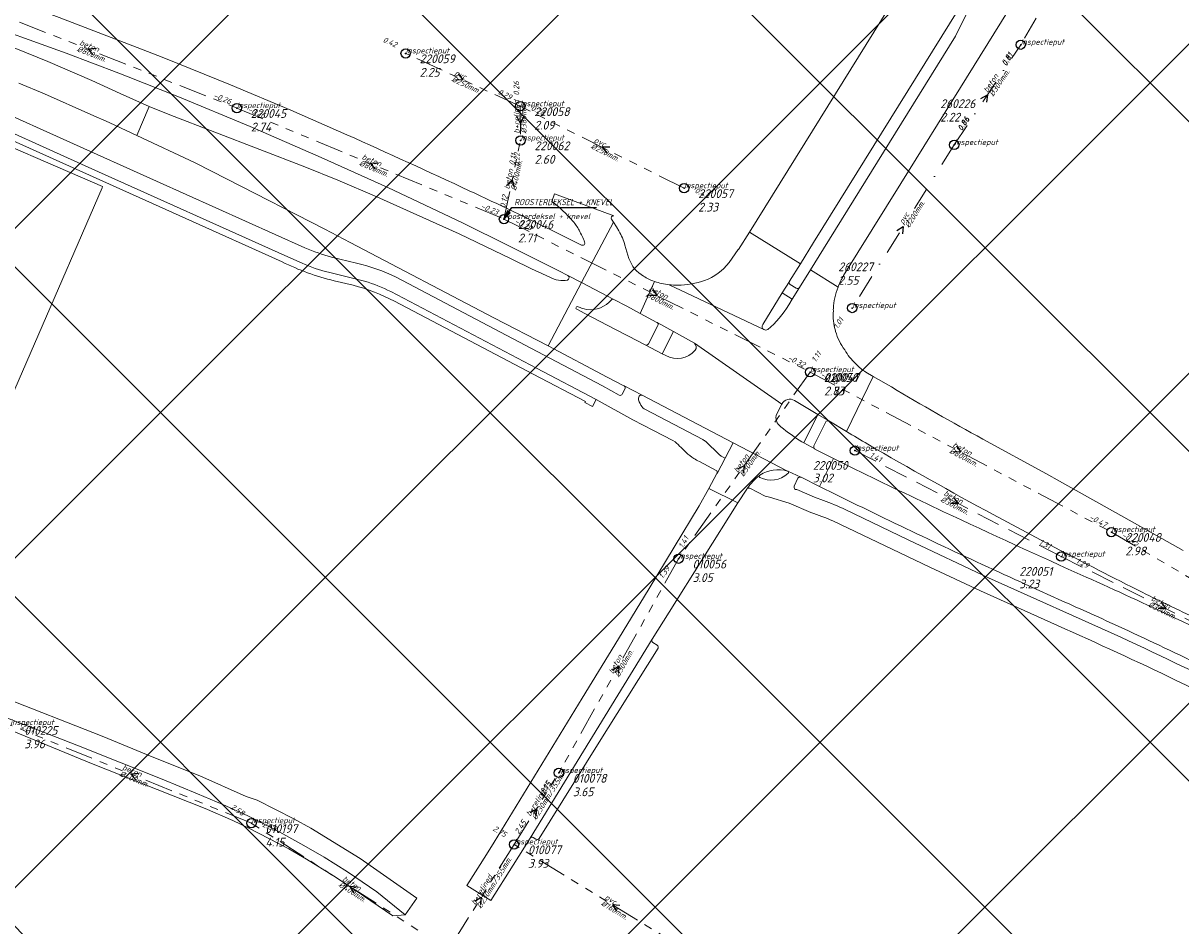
# Model space of a CAD drawing. Extents: x 148869 to 161638, y 453607 to 469810.
# Tile 405 of 656: x 153705 to 153953, y 463708 to 463901. Entities that reach past the tile are written whole.
import ezdxf

# ---------------------------------------------------------------- set-up
doc = ezdxf.new("R2010")
doc.units = 0
doc.header["$PDMODE"] = 32
doc.header["$PDSIZE"] = 2
for name, pattern in [('RI-GWA', [18.45, 6, -1.8, 1.75, -1.8, 1.75, -1.8, 1.75, -1.8]), ('RI-HWA', [7.4, 5, -2.4]), ('RI-VWA', [11, 5, -3, 0, -3])]:
    doc.linetypes.add(name, pattern=pattern)
doc.layers.get('0').update_dxf_attribs({"linetype": 'CONTINUOUS'})
doc.layers.get('DEFPOINTS').update_dxf_attribs({"linetype": 'CONTINUOUS'})
doc.layers.add('2023 hatch', color=90, linetype='CONTINUOUS')
doc.layers.add('B-OI-AANPIJLING', color=1, linetype='CONTINUOUS')
for name, color, linetype, lineweight in [('B-OI-RI-BIJZONDERDERHEDEN-T18', 134, 'CONTINUOUS', 18), ('B-OI-RI-GWA-MATERIAAL-T18', 10, 'CONTINUOUS', 18), ('B-OI-RI-GWA-PUTDEKSELHOOGTE-T25', 10, 'CONTINUOUS', 25), ('B-OI-RI-GWA_BOB-T18', 10, 'CONTINUOUS', 18), ('B-OI-RI-GWA_DIAMETER-HOOGTE-T18', 10, 'CONTINUOUS', 18), ('B-OI-RI-GWA_DIAMETER-T18', 10, 'CONTINUOUS', 18), ('B-OI-RI-GWA_PUTNUMMER-T18', 10, 'CONTINUOUS', 18), ('B-OI-RI-GWA_RIOOLPUT-S', 10, 'CONTINUOUS', 25), ('B-OI-RI-GWA_TRANSPORTLEIDING-G', 10, 'RI-GWA', 18), ('B-OI-RI-HWA-BOB-T18', 150, 'CONTINUOUS', 18), ('B-OI-RI-HWA-MATERIAAL-T18', 150, 'CONTINUOUS', 18), ('B-OI-RI-HWA-PUTDEKSELHOOGTE-T25', 150, 'CONTINUOUS', 25), ('B-OI-RI-HWA-PUTNUMMER-T25', 150, 'CONTINUOUS', 25), ('B-OI-RI-HWA_DIAMETER-T18', 150, 'CONTINUOUS', 18), ('B-OI-RI-HWA_RIOOLPUT-S', 150, 'CONTINUOUS', 25), ('B-OI-RI-HWA_TRANSPORTLEIDING-G', 150, 'RI-HWA', 18), ('B-OI-RI-STROOMRICHTING-S', 252, 'CONTINUOUS', 25), ('B-OI-RI-VWA-BOB-T18', 34, 'CONTINUOUS', 18), ('B-OI-RI-VWA-DIAMETER-T18', 34, 'CONTINUOUS', 18), ('B-OI-RI-VWA-MATERIAAL-T18', 34, 'CONTINUOUS', 18), ('B-OI-RI-VWA_PUTDEKSELHOOGTE-T25', 34, 'CONTINUOUS', 25), ('B-OI-RI-VWA_PUTNUMMER-T25', 34, 'CONTINUOUS', 25), ('B-OI-RI-VWA_RIOOLPUT-S', 34, 'CONTINUOUS', 25), ('B-OI-RI-VWA_TRANSPORTLEIDING-G', 34, 'RI-VWA', 18), ('B-RO-VH-VERHARDING_ASFALT-GV', 251, 'CONTINUOUS', 18), ('B-RO-VH-VERHARDING_TEGEL_RUBBER-GV', 251, 'CONTINUOUS', 18)]:
    doc.layers.add(name, color=color, linetype=linetype, lineweight=lineweight)
doc.styles.add('NLCS-ISO-M500-T18_CURSIEF', font='NLCS-ISO.ttf', dxfattribs={"oblique": 15, "height": 0.9})
doc.styles.add('NLCS-ISO-M750-T25_CURSIEF', font='NLCS-ISO.ttf', dxfattribs={"oblique": 15, "height": 1.875})

# ---------------------------------------------------------------- blocks, each defined once
blk = doc.blocks.new('ACMAP_ANN_TEMPLATE_gwa-diam-hoogte')
at = {"color": 0, "linetype": 'ByBlock', "style": 'NLCS-ISO-M500-T18_CURSIEF', "oblique": 15}
blk.add_attdef('gwa-diam-hoogte', (4, -1.3), '', height=1.2, dxfattribs=at)
blk = doc.blocks.new('ACMAP_ANN_TEMPLATE_vwa-diam')
at = {"color": 0, "linetype": 'ByBlock', "style": 'NLCS-ISO-M500-T18_CURSIEF', "oblique": 15}
blk.add_attdef('vwa-diam', (0.3, -1.3), '', height=1.2, dxfattribs=at)
blk = doc.blocks.new('ACMAP_ANN_TEMPLATE_vwa-materiaal')
at = {"color": 0, "linetype": 'ByBlock', "style": 'NLCS-ISO-M500-T18_CURSIEF', "oblique": 15}
blk.add_attdef('vwa-mat', (0.3, 0.2), '', height=1.2, dxfattribs=at)
blk = doc.blocks.new('ACMAP_ANN_TEMPLATE_vwa-nap-l')
at = {"color": 0, "linetype": 'ByBlock', "style": 'NLCS-ISO-M500-T18_CURSIEF', "oblique": 15}
blk.add_attdef('vwa-nap-l', (3.3, 0.2), '', height=1.2, dxfattribs=at)
blk = doc.blocks.new('ACMAP_ANN_TEMPLATE_vwa-nap-r')
at = {"color": 0, "linetype": 'ByBlock', "style": 'NLCS-ISO-M500-T18_CURSIEF', "oblique": 15}
blk.add_attdef('vwa-nap-r', (-5.6, 0.2), '', height=1.2, dxfattribs=at)
blk = doc.blocks.new('ACMAP_ANN_TEMPLATE_hwa-diam')
at = {"color": 0, "linetype": 'ByBlock', "style": 'NLCS-ISO-M500-T18_CURSIEF', "oblique": 15}
blk.add_attdef('hwa-diam', (-3.7, -1.3), '', height=1.2, dxfattribs=at)
blk = doc.blocks.new('ACMAP_ANN_TEMPLATE_hwa-materiaal')
at = {"color": 0, "linetype": 'ByBlock', "style": 'NLCS-ISO-M500-T18_CURSIEF', "oblique": 15}
blk.add_attdef('hwa-mat', (-3.7, 0.2), '', height=1.2, dxfattribs=at)
blk = doc.blocks.new('ACMAP_ANN_TEMPLATE_hwa-nap-l')
at = {"color": 0, "linetype": 'ByBlock', "style": 'NLCS-ISO-M500-T18_CURSIEF', "oblique": 15}
blk.add_attdef('hwa-nap-l', (3.3, 0.2), '', height=1.2, dxfattribs=at)
blk = doc.blocks.new('ACMAP_ANN_TEMPLATE_hwa-nap-r')
at = {"color": 0, "linetype": 'ByBlock', "style": 'NLCS-ISO-M500-T18_CURSIEF', "oblique": 15}
blk.add_attdef('hwa-nap-r', (-5.6, 0.2), '', height=1.2, dxfattribs=at)
blk = doc.blocks.new('ACMAP_ANN_TEMPLATE_gwa-diam')
at = {"color": 0, "linetype": 'ByBlock', "style": 'NLCS-ISO-M500-T18_CURSIEF', "oblique": 15}
blk.add_attdef('gwa-diam', (-2.2, -1.3), '', height=1.2, dxfattribs=at)
blk = doc.blocks.new('ACMAP_ANN_TEMPLATE_gwa-materiaal')
at = {"color": 0, "linetype": 'ByBlock', "style": 'NLCS-ISO-M500-T18_CURSIEF', "oblique": 15}
blk.add_attdef('gwa-mat', (-2.2, 0.2), '', height=1.2, dxfattribs=at)
blk = doc.blocks.new('ACMAP_ANN_TEMPLATE_gwa-nap-l')
at = {"color": 0, "linetype": 'ByBlock', "style": 'NLCS-ISO-M500-T18_CURSIEF', "oblique": 15}
blk.add_attdef('gwa-nap-l', (2.3, 0.2), '', height=1.2, dxfattribs=at)
blk = doc.blocks.new('ACMAP_ANN_TEMPLATE_gwa-nap-r')
at = {"color": 0, "linetype": 'ByBlock', "style": 'NLCS-ISO-M500-T18_CURSIEF', "oblique": 15}
blk.add_attdef('gwa-nap-r', (-5.6, 0.2), '', height=1.2, dxfattribs=at)
blk = doc.blocks.new('ACMAP_ANN_TEMPLATE_hwa-puth')
at = {"color": 0, "linetype": 'ByBlock', "style": 'NLCS-ISO-M750-T25_CURSIEF', "oblique": 15}
blk.add_attdef('hwa-puth', (-9, -6.8), '', height=1.88, dxfattribs=at)
blk = doc.blocks.new('ACMAP_ANN_TEMPLATE_hwa-putnr')
at = {"color": 0, "linetype": 'ByBlock', "style": 'NLCS-ISO-M750-T25_CURSIEF', "oblique": 15}
blk.add_attdef('hwa-putnr', (-9, -4.1), '', height=1.88, dxfattribs=at)
blk = doc.blocks.new('ACMAP_ANN_TEMPLATE_type knoop')
at = {"layer": 'DEFPOINTS', "style": 'NLCS-ISO-M500-T18_CURSIEF', "oblique": 15}
blk.add_attdef('type_knoop', (0, 0), '', height=1.2, dxfattribs=at)
blk = doc.blocks.new('ACMAP_ANN_TEMPLATE_gwa-puth')
at = {"color": 0, "linetype": 'ByBlock', "style": 'NLCS-ISO-M750-T25_CURSIEF', "oblique": 15}
blk.add_attdef('gwa-puth', (3, -5), '', height=1.88, dxfattribs=at)
blk = doc.blocks.new('ACMAP_ANN_TEMPLATE_gwa-putnr')
at = {"color": 0, "linetype": 'ByBlock', "style": 'NLCS-ISO-M750-T25_CURSIEF', "oblique": 15}
blk.add_attdef('gwa-putnr', (3, -2.1), '', height=1.88, dxfattribs=at)
blk = doc.blocks.new('ACMAP_ANN_TEMPLATE_vwa-puth')
at = {"color": 0, "linetype": 'ByBlock', "style": 'NLCS-ISO-M750-T25_CURSIEF', "oblique": 15}
blk.add_attdef('vwa-puth', (-3, 5), '', height=1.88, dxfattribs=at)
blk = doc.blocks.new('ACMAP_ANN_TEMPLATE_vwa-putnr')
at = {"color": 0, "linetype": 'ByBlock', "style": 'NLCS-ISO-M750-T25_CURSIEF', "oblique": 15}
blk.add_attdef('vaw-putnr', (-3, 7.9), '', height=1.88, dxfattribs=at)

msp = doc.modelspace()

# ---------------------------------------------------------------- hatches: boundary and pattern name
at = {"layer": '2023 hatch'}
h = msp.add_hatch(dxfattribs=at)
h.set_pattern_fill('L45L135', color=256, scale=49.98)
h.set_pattern_definition([(45, (0, 0), (-35.341197, 35.341197), []), (135, (0, 0), (-35.341197, -35.341197), [])])
h.paths.add_polyline_path([(155033.65, 463387.49), (154736.21, 463174.82), (154703.82, 463157.03), (154669.13, 463116.73), (154497.36, 463128.81), (154485.96, 463103.35), (154403, 462810.28), (154029.41, 462913.19), (153921.91, 462926.36), (153533.06, 462959.92), (153521.58, 463046.87), (153065.73, 463131.59), (152840.09, 463157.69), (152602.55, 463321.62), (152457.44, 463373.38), (152283.77, 463566.95), (152230.15, 463641.33), (152156.25, 463699.58), (152012.16, 463887.19), (152009.38, 463939.89), (151991.35, 464191.03), (152103.19, 464343.83), (152153.39, 464455.21), (152151.03, 464561.94), (152249.45, 464811.76), (152130.92, 465032.5), (152332.42, 465169.93), (152738.18, 465252.75), (152947.54, 465152.17), (153150.32, 465023.39), (153302.02, 464886.05), (153728.6, 464650.43), (153874.6, 464567.83), (153954.88, 464501.43), (153988.94, 464472.57), (154027.82, 464422.75), (154193.47, 464138.07), (154280.01, 463968.67), (154339.28, 463993.19), (154494.94, 463873.13), (154622.49, 463821.49), (154755.92, 463721.99), (154868.72, 463597.28)])

# ---------------------------------------------------------------- linework, layer by layer
at = {"layer": 'B-OI-AANPIJLING', "color": 251, "flags": 128}
msp.add_lwpolyline([(153807.87, 463859.38), (153809.23, 463860.72), (153808.6, 463861.15), (153807.87, 463859.38), (153808.7, 463861.08), (153808.81, 463861.01), (153807.87, 463859.38), (153809.02, 463860.87), (153809.13, 463860.79), (153807.87, 463859.38), (153809.55, 463861.89), (153827.72, 463861.89)], dxfattribs=at)
at = {"layer": 'B-OI-RI-GWA_RIOOLPUT-S', "color": 251}
for p in [(153786.8, 463894.9), (153750.63, 463883.17), (153811.36, 463883.56), (153811.42, 463876.24), (153846.48, 463865.99), (153807.87, 463859.38), (153873.47, 463826.57), (153873.47, 463826.57), (153938.03, 463792.27), (153845.28, 463786.56), (153819.64, 463740.63), (153753.75, 463729.85), (153810.02, 463725.3)]:
    msp.add_point(p, dxfattribs=at)
at = {"layer": 'B-OI-RI-GWA_TRANSPORTLEIDING-G', "color": 251}
for p, q in [((153686.92, 463908.41), (153750.63, 463883.17)), ((153811.36, 463883.56), (153786.8, 463894.9)), ((153846.48, 463865.99), (153811.36, 463883.56)), ((153811.36, 463883.56), (153811.42, 463876.24)), ((153750.63, 463883.17), (153807.87, 463859.38)), ((153807.87, 463859.38), (153811.42, 463876.24)), ((153807.87, 463859.38), (153873.47, 463826.57)), ((153873.47, 463826.57), (153845.28, 463786.56)), ((153873.47, 463826.57), (153938.03, 463792.27)), ((153938.03, 463792.27), (154002.84, 463754.29)), ((153845.28, 463786.56), (153819.64, 463740.63)), ((153753.75, 463729.85), (153702.07, 463750.9)), ((153810.02, 463725.3), (153819.64, 463740.63)), ((153795.99, 463702.69), (153753.75, 463729.85)), ((153810.02, 463725.3), (153795.99, 463702.69)), ((153852.2, 463699.38), (153810.02, 463725.3))]:
    msp.add_line(p, q, dxfattribs=at)
at = {"layer": 'B-OI-RI-HWA_RIOOLPUT-S', "color": 251}
for p in [(153883.08, 463809.72), (153927.28, 463787)]:
    msp.add_point(p, dxfattribs=at)
at = {"layer": 'B-OI-RI-HWA_TRANSPORTLEIDING-G', "color": 251}
for p, q in [((153883.08, 463809.72), (153927.28, 463787)), ((153927.28, 463787), (153972.06, 463764.75))]:
    msp.add_line(p, q, dxfattribs=at)
at = {"layer": 'B-OI-RI-STROOMRICHTING-S', "color": 251}
for points in [[(153720.38, 463895.93), (153718.77, 463895.79), (153719.85, 463894.59)], [(153798.07, 463890.49), (153799.08, 463889.23), (153797.46, 463889.18)], [(153910.08, 463885.22), (153911.48, 463886.02), (153911.29, 463884.42)], [(153812.15, 463881.47), (153811.39, 463879.9), (153810.6, 463881.45)], [(153830.52, 463874.77), (153828.92, 463874.78), (153829.89, 463873.49)], [(153780.86, 463871.39), (153779.24, 463871.28), (153780.3, 463870.06)], [(153808.64, 463866.55), (153809.64, 463867.81), (153810.05, 463866.25)], [(153892.05, 463856.95), (153893.42, 463857.79), (153893.27, 463856.19)], [(153839.7, 463844.26), (153840.67, 463842.97), (153839.05, 463842.98)], [(153904.82, 463810.73), (153905.74, 463809.42), (153904.14, 463809.46)], [(153857.95, 463805.8), (153859.38, 463806.57), (153859.12, 463804.97)], [(153904.23, 463799.66), (153905.17, 463798.36), (153903.57, 463798.38)], [(153948.7, 463777.16), (153949.67, 463775.88), (153948.05, 463775.87)], [(153831.12, 463762.69), (153832.45, 463763.59), (153832.39, 463761.99)], [(153729.52, 463740.5), (153727.9, 463740.38), (153728.96, 463739.16)], [(153813.45, 463732.13), (153814.83, 463732.96), (153814.67, 463731.36)], [(153776.46, 463716.1), (153774.86, 463716.27), (153775.68, 463714.89)], [(153801.62, 463713.15), (153803.01, 463713.99), (153802.86, 463712.39)], [(153832.7, 463712.2), (153831.11, 463712.34), (153831.95, 463710.97)]]:
    msp.add_lwpolyline(points, dxfattribs=at)
at = {"layer": 'B-OI-RI-VWA_RIOOLPUT-S'}
for p in [(153918.6, 463896.76), (153904.37, 463875.28), (153882.5, 463840.3)]:
    msp.add_point(p, dxfattribs=at)
at = {"layer": 'B-OI-RI-VWA_TRANSPORTLEIDING-G', "color": 251}
for p, q in [((153933.16, 463921.63), (153918.6, 463896.76)), ((153904.37, 463875.28), (153918.6, 463896.76)), ((153904.37, 463875.28), (153882.5, 463840.3))]:
    msp.add_line(p, q, dxfattribs=at)
at = {"layer": 'B-RO-VH-VERHARDING_ASFALT-GV', "flags": 128}
for points in [[(153880.66, 463847.25), (153892.93, 463867.02), (153905.72, 463887.59), (153915.8, 463903.82), (153923.91, 463916.87), (153928.22, 463923.81), (153933.28, 463931.97), (153952.23, 463962.48), (153946.54, 463965.95)], [(153923.36, 463951.89), (153903.89, 463926.5), (153860.46, 463856.6), (153871.42, 463849.79), (153874.2, 463854.33), (153905.36, 463904.42), (153919.01, 463932.31), (153930.17, 463950.28)], [(153932.03, 463948.59), (153918.35, 463926.48), (153904.65, 463898.59), (153876.36, 463853.01), (153873.53, 463848.47), (153879.46, 463844.76)], [(153673.58, 463909.59), (153714.08, 463894.96), (153725.3, 463890.68), (153726.98, 463890.02), (153737.97, 463885.67), (153753.45, 463879.24), (153768.73, 463872.58), (153782.95, 463866.13), (153798.97, 463858.54), (153808.94, 463853.65), (153819.64, 463848.27), (153821.58, 463847.28), (153824.47, 463845.74), (153831.31, 463858.73), (153830.93, 463859.32)], [(153729.27, 463896.13), (153712.54, 463902.58), (153703.4, 463906.01)], [(153703.91, 463888.53), (153709.42, 463886.2), (153719.36, 463881.83), (153723.27, 463880.07), (153724.64, 463879.45), (153729.2, 463877.29), (153731.85, 463883.51), (153725.6, 463886.33), (153719.56, 463889.06), (153710.15, 463893.15), (153690.72, 463901.04)], [(153774.23, 463877.42), (153762.19, 463882.74), (153749.28, 463888.13), (153735, 463893.92), (153729.27, 463896.13)], [(153765.2, 463853.24), (153720.71, 463873.22), (153692.44, 463885.92)], [(153731.85, 463883.51), (153729.2, 463877.29), (153741.66, 463871.4), (153748.57, 463867.96), (153769.51, 463857.23), (153774.89, 463854.36), (153805.73, 463838.2), (153817.31, 463832.16), (153824.47, 463845.74), (153821.58, 463847.28)], [(153813.94, 463848.66), (153809.43, 463850.87), (153798.26, 463856.21), (153780.65, 463864.14), (153772.27, 463867.7), (153765.17, 463870.56), (153736.25, 463881.74), (153731.85, 463883.51)], [(153691.21, 463881.29), (153719.05, 463868.77), (153760.32, 463850.2)], [(153764.61, 463849.91), (153760.94, 463851.53), (153719.58, 463870.17), (153691.66, 463882.75)], [(153691.66, 463882.75), (153719.58, 463870.17), (153760.94, 463851.53), (153764.61, 463849.91)], [(153831.41, 463860.09), (153818.7, 463864.81), (153818.1, 463863.17)], [(153832.5, 463856.82), (153831.98, 463857.68), (153831.31, 463858.73), (153824.47, 463845.74), (153831.4, 463842.15), (153834.19, 463840.68), (153837.05, 463839.16), (153840.1, 463846.01)], [(153824.49, 463853.8), (153819.21, 463856.41)], [(153863.32, 463836.75), (153867.52, 463843.54), (153869.05, 463846.02), (153869.06, 463846.04), (153871.42, 463849.79), (153860.46, 463856.6), (153858.12, 463852.88), (153858.09, 463852.83), (153856.1, 463850.04)], [(153834.66, 463850.9), (153833.79, 463853.77)], [(153776.3, 463849.9), (153770.92, 463851.21)], [(153778.01, 463846.03), (153770.25, 463847.96)], [(153770.25, 463847.96), (153778.01, 463846.03)], [(153832.55, 463821.63), (153828.96, 463823.62), (153816.32, 463830.28), (153784.74, 463846.9)], [(153879.46, 463844.76), (153873.53, 463848.47), (153871.22, 463844.7), (153871.2, 463844.68), (153869.66, 463842.21), (153868.9, 463840.97)], [(153771.48, 463846.13), (153775.57, 463845.19)], [(153814.81, 463827.42), (153783.61, 463843.81)], [(153783.61, 463843.81), (153814.81, 463827.42), (153827.63, 463820.66), (153835.5, 463816.33), (153839.94, 463814.01), (153844.03, 463811.88), (153844.52, 463811.62)], [(153831.4, 463842.15), (153824.47, 463845.74), (153817.31, 463832.16), (153829.96, 463825.49), (153833.56, 463823.62), (153833.62, 463823.59), (153837.49, 463821.59), (153857.01, 463811.38), (153868.64, 463805.34)], [(153840.15, 463846), (153840.1, 463846.01), (153837.05, 463839.16), (153840.65, 463837.22), (153840.68, 463837.2), (153844.19, 463835.24), (153848.7, 463832.74), (153867.43, 463819.7)], [(153843.25, 463845.29), (153863.59, 463835.67)], [(153863.59, 463835.67), (153843.25, 463845.29)], [(153869.05, 463846.02), (153867.52, 463843.54)], [(153867.52, 463843.54), (153869.66, 463842.21), (153871.2, 463844.68)], [(153870.51, 463844.53), (153869.21, 463845.35)], [(153784.41, 463841.74), (153814.11, 463826.1), (153825.33, 463820.24), (153825.23, 463820.07), (153826.81, 463819.2), (153827.63, 463820.66), (153814.81, 463827.42)], [(153842.56, 463830.09), (153841.76, 463830.51), (153838.13, 463832.41), (153838.12, 463832.41), (153834.54, 463834.27), (153831.63, 463835.78), (153825.18, 463839.16), (153823.48, 463840.03)], [(153838.13, 463832.41), (153841.76, 463830.51), (153844.19, 463835.24), (153840.68, 463837.2)], [(153840.87, 463836.55), (153838.81, 463832.6)], [(153866.36, 463817.63), (153867.43, 463819.7), (153848.7, 463832.74)], [(153870.13, 463820.48), (153875.1, 463817.5), (153877.5, 463816.08), (153877.5, 463816.08), (153881.29, 463813.82), (153887.02, 463825.64), (153885.44, 463826.57)], [(153890.92, 463823.37), (153887.02, 463825.64), (153881.29, 463813.82)], [(153833.8, 463822.92), (153833.23, 463821.81)], [(153837.49, 463821.59), (153833.62, 463823.59)], [(153850.48, 463812.09), (153838.04, 463818.6)], [(153877.5, 463816.08), (153875.1, 463817.5), (153872.13, 463811.42), (153874.48, 463810.09)], [(153874.29, 463810.74), (153876.81, 463815.89)], [(153853.95, 463808.9), (153851.12, 463811.65)], [(153868.72, 463805.3), (153871.52, 463804.02), (153871.55, 463804.01), (153875.5, 463802.06), (153878.47, 463808.05), (153874.52, 463810.06), (153874.48, 463810.09), (153872.13, 463811.42), (153871.71, 463811.61)], [(153953.45, 463788.31), (153942.48, 463794.47), (153926.95, 463803.2), (153924.13, 463804.77), (153910.48, 463812.21)], [(153845.82, 463810.41), (153846.89, 463809.34)], [(153868.64, 463805.34), (153857.01, 463811.38), (153855.3, 463808.08)], [(153849.75, 463807.37), (153853.31, 463805.5)], [(153855.3, 463808.08), (153853.53, 463804.83), (153853.51, 463804.8), (153851.77, 463801.58), (153858, 463798.54), (153859.91, 463801.46), (153860, 463801.58)], [(153853.53, 463804.83), (153855.3, 463808.08), (153854.59, 463808.44)], [(153883.21, 463805.7), (153878.47, 463808.05), (153875.5, 463802.06)], [(153871.52, 463804.02), (153868.72, 463805.3)], [(153860.57, 463801.66), (153863.84, 463799.99), (153864.74, 463799.72), (153869, 463798.49), (153873.66, 463796.48)], [(153870.06, 463802.08), (153870.87, 463803.8)], [(153876.33, 463799.04), (153874.39, 463799.77), (153870.65, 463801.39)], [(153940.03, 463769.72), (153911.73, 463782.48), (153894.52, 463790.6), (153880.96, 463797.11)], [(153878.34, 463794.66), (153899.15, 463784.73), (153910.02, 463779.65), (153926.49, 463772.21)], [(153912.71, 463796.01), (153925.95, 463788.96)], [(153839.61, 463769.27), (153813.49, 463726.64)], [(153815.42, 463726.54), (153827.94, 463746.64), (153840.88, 463767.36)], [(153840.69, 463768.03), (153839.76, 463768.6)], [(153698.23, 463751.36), (153719.51, 463742.66), (153743.82, 463733), (153749.76, 463730.4), (153753.21, 463728.75), (153761.8, 463724.33), (153765.57, 463722.12), (153771.33, 463718.57), (153776.21, 463715.37), (153784.05, 463709.97), (153786.69, 463710.22), (153780.62, 463715.15), (153774.33, 463719.4), (153769.35, 463722.53), (153765.01, 463725.08), (153759.19, 463728.28), (153752.96, 463731.44), (153747.63, 463733.85), (153742.21, 463736.17), (153734.63, 463739.32), (153716.36, 463746.58), (153698.12, 463753.67), (153698.03, 463753.44)], [(153814.16, 463726.78), (153814.71, 463726.43)]]:
    msp.add_lwpolyline(points, dxfattribs=at)
at = {"layer": 'B-RO-VH-VERHARDING_ASFALT-GV'}
for points in [[(153800.42, 463865.45, 0.0053), (153774.23, 463877.42)], [(153819.21, 463856.41, 0.006501), (153800.42, 463865.45)], [(153818.1, 463863.17, -0.05122), (153822.63, 463858.9)], [(153822.63, 463858.9, -0.077157), (153823.97, 463856.96)], [(153830.93, 463859.32, -0.657109), (153831.41, 463860.09)], [(153823.97, 463856.96, -0.032089), (153825.16, 463854.43)], [(153833.79, 463853.77, 0.062015), (153832.5, 463856.82)], [(153825.16, 463854.43, -0.691941), (153824.49, 463853.8)], [(153770.92, 463851.21, -0.038097), (153765.2, 463853.24)], [(153760.32, 463850.2, 0.026883), (153765.79, 463847.86)], [(153770.25, 463847.96, -0.044118), (153764.61, 463849.91)], [(153764.61, 463849.91, 0.044118), (153770.25, 463847.96)], [(153784.74, 463846.9, 0.061491), (153776.3, 463849.9)], [(153837.77, 463847.13, -0.179801), (153834.66, 463850.9)], [(153856.1, 463850.04, -0.140803), (153850.86, 463846.2)], [(153765.79, 463847.86, 0.026857), (153771.48, 463846.13)], [(153817.7, 463846.9, -0.01595), (153813.94, 463848.66)], [(153821.5, 463846.29, -0.174487), (153817.7, 463846.9)], [(153821.58, 463847.28, -0.552375), (153821.5, 463846.29)], [(153840.1, 463846.01, -0.070701), (153837.77, 463847.13)], [(153850.86, 463846.2, -0.087142), (153845.11, 463845.22)], [(153879.46, 463844.76, -0.055709), (153880.66, 463847.25)], [(153775.57, 463845.19, -0.061097), (153784.41, 463841.74)], [(153783.61, 463843.81, 0.055708), (153778.01, 463846.03)], [(153778.01, 463846.03, -0.055708), (153783.61, 463843.81)], [(153843.25, 463845.29, -0.058756), (153840.15, 463846)], [(153845.11, 463845.22, -0.034902), (153843.25, 463845.29)], [(153869.21, 463845.35, -0.401407), (153869.05, 463846.02)], [(153871.2, 463844.68, -0.408912), (153870.51, 463844.53)], [(153878.5, 463840.18, -0.102903), (153879.46, 463844.76)], [(153825.55, 463840.01, 0.264498), (153830.96, 463842.13)], [(153830.96, 463842.13, -0.235554), (153831.4, 463842.15)], [(153823.48, 463840.03, -1.019989), (153823.74, 463840.58)], [(153823.74, 463840.58, 0.081264), (153825.55, 463840.01)], [(153868.9, 463840.97, -0.086921), (153864.39, 463835.69)], [(153878.9, 463835.38, -0.099975), (153878.45, 463839.73)], [(153878.45, 463839.73, -0.226065), (153878.5, 463840.18)], [(153840.68, 463837.2, -0.386355), (153840.87, 463836.55)], [(153863.59, 463835.67, -0.425994), (153863.32, 463836.75)], [(153864.39, 463835.69, -0.279632), (153863.59, 463835.67)], [(153878.94, 463835.26, -0.009433), (153878.9, 463835.38)], [(153880.88, 463831.34, -0.087696), (153878.94, 463835.26)], [(153838.81, 463832.6, -0.401553), (153838.13, 463832.41)], [(153848.7, 463832.74, -0.381306), (153848.85, 463831.27)], [(153883.24, 463828.37, -0.076058), (153880.88, 463831.34)], [(153848.85, 463831.27, -0.353335), (153842.56, 463830.09)], [(153883.33, 463828.27, -0.071244), (153883.24, 463828.37)], [(153885.44, 463826.57, -0.075201), (153883.33, 463828.27)], [(153833.23, 463821.81, -0.401311), (153832.55, 463821.63)], [(153833.62, 463823.59, -0.404137), (153833.8, 463822.92)], [(153836.83, 463821.38, -0.341524), (153837.49, 463821.59)], [(153910.48, 463812.21, -0.010344), (153890.92, 463823.37)], [(153836.73, 463820.6, -0.207924), (153836.83, 463821.38)], [(153837.45, 463819.13, -0.073766), (153836.73, 463820.6)], [(153838.04, 463818.6, -0.083338), (153837.45, 463819.13)], [(153867.43, 463819.7, -0.436985), (153870.13, 463820.48)], [(153867.21, 463814.86, -0.384725), (153866.36, 463817.63)], [(153871.71, 463811.61, -0.036819), (153867.21, 463814.86)], [(153876.81, 463815.89, -0.421881), (153877.5, 463816.08)], [(153844.52, 463811.62, -0.009974), (153845.82, 463810.41)], [(153851.12, 463811.65, 0.063755), (153850.48, 463812.09)], [(153881.29, 463813.82, 0.000324), (153885.84, 463811.11)], [(153846.89, 463809.34, 0.044772), (153848.52, 463808.07)], [(153874.48, 463810.09, -0.39429), (153874.29, 463810.74)], [(153885.84, 463811.11, 0.007744), (153912.71, 463796.01)], [(153848.52, 463808.07, 0.029433), (153849.75, 463807.37)], [(153854.59, 463808.44, -0.065217), (153853.95, 463808.9)], [(153853.31, 463805.5, -0.404594), (153853.53, 463804.83)], [(153862.66, 463804.43, 0.080758), (153860, 463801.58)], [(153860, 463801.58, -0.080758), (153862.66, 463804.43)], [(153862.72, 463803.95, -0.464118), (153862.63, 463804.4)], [(153862.63, 463804.4, -0.033296), (153862.66, 463804.43)], [(153862.66, 463804.43, -0.055155), (153862.71, 463804.47)], [(153862.71, 463804.47, -0.221614), (153868.64, 463805.34)], [(153868.72, 463804.79, -0.301824), (153862.72, 463803.95)], [(153868.64, 463805.34, -0.074953), (153868.72, 463805.3)], [(153868.72, 463805.3, -0.543307), (153868.72, 463804.79)], [(153870.87, 463803.8, -0.379856), (153871.52, 463804.02)], [(153902.07, 463796.64, -0.003463), (153883.21, 463805.7)], [(153860, 463801.58, -0.318159), (153860.57, 463801.66)], [(153870.65, 463801.39, -0.631553), (153870.06, 463802.08)], [(153875.5, 463802.06, 0.007804), (153912.67, 463784.27)], [(153880.96, 463797.11, 0.021184), (153876.33, 463799.04)], [(153932.64, 463782.61, -0.004441), (153902.07, 463796.64)], [(153873.66, 463796.48, -0.018231), (153878.34, 463794.66)], [(153925.95, 463788.96, 0.005125), (153944.66, 463779.35)], [(153912.67, 463784.27, 0.004678), (153931.48, 463775.73)], [(153951.72, 463773.84, 0.004114), (153932.64, 463782.61)], [(153944.66, 463779.35, 0.004176), (153957.29, 463773.24)], [(153931.48, 463775.73, -0.006017), (153949.37, 463767.46)], [(153926.49, 463772.21, -0.00803), (153951.94, 463760.47)], [(153975.98, 463761.88, 0.00486), (153951.72, 463773.84)], [(153967.11, 463756.65, 0.008689), (153940.03, 463769.72)], [(153839.76, 463768.6, -0.403185), (153839.61, 463769.27)], [(153840.88, 463767.36, 0.389073), (153840.69, 463768.03)], [(153949.37, 463767.46, -0.010134), (153985.16, 463749.53)], [(153951.94, 463760.47, -0.01079), (153985.02, 463743.6)], [(153813.49, 463726.64, -0.415926), (153814.16, 463726.78)], [(153814.71, 463726.43, 0.438107), (153815.42, 463726.54)]]:
    msp.add_lwpolyline(points, format="xyb", dxfattribs=at)
at = {"layer": 'B-RO-VH-VERHARDING_ASFALT-GV', "flags": 128}
for points in [[(153813.49, 463726.64), (153839.61, 463769.27), (153843.27, 463775.12), (153858, 463798.54), (153851.77, 463801.58), (153849.73, 463797.91), (153838.95, 463780.18), (153832.42, 463769.4), (153824.6, 463756.62), (153805.75, 463725.77), (153804.09, 463723.14), (153799.9, 463716.49), (153805.07, 463713.24), (153809.84, 463720.88), (153813.48, 463726.62)], [(153786.69, 463710.22), (153789.18, 463713.79), (153777.02, 463722.3), (153766.45, 463728.75), (153762.85, 463730.78), (153755.01, 463734.79), (153752.63, 463735.57), (153742.7, 463739.99), (153732.45, 463744.09), (153721.79, 463748.5), (153699.5, 463757.26), (153698.12, 463753.67), (153716.36, 463746.58), (153734.63, 463739.32), (153742.21, 463736.17), (153747.63, 463733.85), (153752.96, 463731.44), (153759.19, 463728.28), (153765.01, 463725.08), (153769.35, 463722.53), (153774.33, 463719.4), (153780.62, 463715.15)]]:
    msp.add_lwpolyline(points, close=True, dxfattribs=at)
at = {"layer": 'B-RO-VH-VERHARDING_TEGEL_RUBBER-GV', "flags": 128}
msp.add_lwpolyline([(153721.73, 463866.04), (153721.87, 463866.36), (153690.43, 463879.96), (153675.83, 463846.38), (153690.55, 463840.15), (153675.87, 463806.4), (153692.67, 463799.16)], close=True, dxfattribs=at)

# ---------------------------------------------------------------- block references
at = {"layer": 'B-OI-RI-GWA-MATERIAAL-T18', "color": 251}
for p, rotation, values in [((153718.77, 463895.79), 338.3880076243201, {'gwa-mat': 'beton'}), ((153799.08, 463889.23), 335.2159837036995, {'gwa-mat': 'pvc'}), ((153811.39, 463879.9), 90.46962701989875, {'gwa-mat': 'b+relined'}), ((153828.92, 463874.78), 333.4218988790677, {'gwa-mat': 'pvc'}), ((153779.25, 463871.28), 337.4313281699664, {'gwa-mat': 'beton'}), ((153809.64, 463867.81), 78.10962928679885, {'gwa-mat': 'beton'}), ((153840.67, 463842.97), 333.4279619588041, {'gwa-mat': 'beton'}), ((153905.75, 463809.42), 332.0187952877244, {'gwa-mat': 'beton'}), ((153859.38, 463806.57), 54.83247648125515, {'gwa-mat': 'beton'}), ((153832.46, 463763.59), 60.82796283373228, {'gwa-mat': 'beton'}), ((153727.91, 463740.38), 337.8382324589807, {'gwa-mat': 'beton'}), ((153814.83, 463732.97), 57.89058919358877, {'gwa-mat': 'b+relined'}), ((153774.87, 463716.27), 327.2592895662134, {'gwa-mat': 'beton'}), ((153803.01, 463713.99), 58.17949278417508, {'gwa-mat': 'b+relined'}), ((153831.11, 463712.34), 328.4288904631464, {'gwa-mat': 'pvc'})]:
    msp.add_blockref('ACMAP_ANN_TEMPLATE_gwa-materiaal', p, dxfattribs=dict(at, rotation=rotation)).add_auto_attribs(values)
at = {"layer": 'B-OI-RI-GWA-PUTDEKSELHOOGTE-T25', "color": 251}
for p, values in [((153786.8, 463894.9), {'gwa-puth': '2.25'}), ((153750.63, 463883.17), {'gwa-puth': '2.74'}), ((153811.36, 463883.56), {'gwa-puth': '2.09'}), ((153811.42, 463876.24), {'gwa-puth': '2.60'}), ((153846.48, 463865.99), {'gwa-puth': '2.33'}), ((153807.87, 463859.38), {'gwa-puth': '2.71'}), ((153873.47, 463826.57), {'gwa-puth': '2.73'}), ((153873.47, 463826.57), {'gwa-puth': '2.83'}), ((153938.03, 463792.27), {'gwa-puth': '2.98'}), ((153845.28, 463786.56), {'gwa-puth': '3.05'}), ((153702.07, 463750.9), {'gwa-puth': '3.96'}), ((153819.64, 463740.63), {'gwa-puth': '3.65'}), ((153753.75, 463729.85), {'gwa-puth': '4.15'}), ((153810.02, 463725.3), {'gwa-puth': '3.93'})]:
    msp.add_blockref('ACMAP_ANN_TEMPLATE_gwa-puth', p, dxfattribs=at).add_auto_attribs(values)
at = {"layer": 'B-OI-RI-GWA_BOB-T18', "color": 251}
for name, p, rotation, values in [('ACMAP_ANN_TEMPLATE_gwa-nap-r', (153786.8, 463894.9), 335.2159837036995, {'gwa-nap-r': '0.42'}), ('ACMAP_ANN_TEMPLATE_gwa-nap-l', (153811.36, 463883.56), 90.46962701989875, {'gwa-nap-l': '0.26'}), ('ACMAP_ANN_TEMPLATE_gwa-nap-r', (153750.63, 463883.17), 338.3880076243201, {'gwa-nap-r': '-0.26'}), ('ACMAP_ANN_TEMPLATE_gwa-nap-r', (153811.36, 463883.56), 333.4218988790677, {'gwa-nap-r': '0.29'}), ('ACMAP_ANN_TEMPLATE_gwa-nap-l', (153811.36, 463883.56), 335.2159837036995, {'gwa-nap-l': '0.28'}), ('ACMAP_ANN_TEMPLATE_gwa-nap-l', (153750.63, 463883.17), 337.4313281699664, {'gwa-nap-l': '-0.26'}), ('ACMAP_ANN_TEMPLATE_gwa-nap-r', (153811.42, 463876.24), 78.10962928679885, {'gwa-nap-r': '0.11'}), ('ACMAP_ANN_TEMPLATE_gwa-nap-r', (153811.42, 463876.24), 90.46962701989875, {'gwa-nap-r': '0.22'}), ('ACMAP_ANN_TEMPLATE_gwa-nap-l', (153846.48, 463865.99), 333.4218988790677, {'gwa-nap-l': '0.43'}), ('ACMAP_ANN_TEMPLATE_gwa-nap-l', (153807.87, 463859.38), 78.10962928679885, {'gwa-nap-l': '0.12'}), ('ACMAP_ANN_TEMPLATE_gwa-nap-r', (153807.87, 463859.38), 337.4313281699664, {'gwa-nap-r': '-0.23'}), ('ACMAP_ANN_TEMPLATE_gwa-nap-l', (153807.87, 463859.38), 333.4279619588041, {'gwa-nap-l': '-0.29'}), ('ACMAP_ANN_TEMPLATE_gwa-nap-l', (153873.47, 463826.57), 54.83247648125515, {'gwa-nap-l': '1.11'}), ('ACMAP_ANN_TEMPLATE_gwa-nap-r', (153873.47, 463826.57), 333.4279619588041, {'gwa-nap-r': '-0.32'}), ('ACMAP_ANN_TEMPLATE_gwa-nap-l', (153873.47, 463826.57), 332.0187952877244, {'gwa-nap-l': '-0.36'}), ('ACMAP_ANN_TEMPLATE_gwa-nap-r', (153938.03, 463792.27), 332.0187952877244, {'gwa-nap-r': '-0.47'}), ('ACMAP_ANN_TEMPLATE_gwa-nap-l', (153845.28, 463786.56), 60.82796283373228, {'gwa-nap-l': '1.41'}), ('ACMAP_ANN_TEMPLATE_gwa-nap-l', (153938.03, 463792.27), 329.6288155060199, {'gwa-nap-l': '-0.45'}), ('ACMAP_ANN_TEMPLATE_gwa-nap-r', (153845.28, 463786.56), 54.83247648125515, {'gwa-nap-r': '1.39'}), ('ACMAP_ANN_TEMPLATE_gwa-nap-l', (153702.07, 463750.9), 338.6596754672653, {'gwa-nap-l': '2.31'}), ('ACMAP_ANN_TEMPLATE_gwa-nap-r', (153819.64, 463740.63), 57.89058919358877, {'gwa-nap-r': '2.15'}), ('ACMAP_ANN_TEMPLATE_gwa-nap-r', (153819.64, 463740.63), 60.82796283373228, {'gwa-nap-r': '1.75'}), ('ACMAP_ANN_TEMPLATE_gwa-nap-r', (153753.75, 463729.85), 327.2592895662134, {'gwa-nap-r': '2.58'}), ('ACMAP_ANN_TEMPLATE_gwa-nap-l', (153753.75, 463729.85), 337.8382324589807, {'gwa-nap-l': '2.58'}), ('ACMAP_ANN_TEMPLATE_gwa-nap-l', (153810.02, 463725.3), 58.17949278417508, {'gwa-nap-l': '2.45'}), ('ACMAP_ANN_TEMPLATE_gwa-nap-l', (153810.02, 463725.3), 57.89058919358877, {'gwa-nap-l': '2.45'}), ('ACMAP_ANN_TEMPLATE_gwa-nap-r', (153810.02, 463725.3), 328.4288904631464, {'gwa-nap-r': '2.75'})]:
    msp.add_blockref(name, p, dxfattribs=dict(at, rotation=rotation)).add_auto_attribs(values)
at = {"layer": 'B-OI-RI-GWA_DIAMETER-HOOGTE-T18', "color": 251}
for p, rotation in [((153814.83, 463732.97), 57.89058919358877), ((153803.01, 463713.99), 58.17949278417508)]:
    msp.add_blockref('ACMAP_ANN_TEMPLATE_gwa-diam-hoogte', p, dxfattribs=dict(at, rotation=rotation)).add_auto_attribs({'gwa-diam-hoogte': '/355mm.'})
at = {"layer": 'B-OI-RI-GWA_DIAMETER-T18', "color": 251}
for p, rotation, values in [((153718.77, 463895.79), 338.3880076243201, {'gwa-diam': '%%c800mm.'}), ((153799.08, 463889.23), 335.2159837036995, {'gwa-diam': '%%c250mm.'}), ((153811.39, 463879.9), 90.46962701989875, {'gwa-diam': '%%c380mm.'}), ((153828.92, 463874.78), 333.4218988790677, {'gwa-diam': '%%c250mm.'}), ((153779.25, 463871.28), 337.4313281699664, {'gwa-diam': '%%c800mm.'}), ((153809.64, 463867.81), 78.10962928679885, {'gwa-diam': '%%c400mm.'}), ((153840.67, 463842.97), 333.4279619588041, {'gwa-diam': '%%c800mm.'}), ((153859.38, 463806.57), 54.83247648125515, {'gwa-diam': '%%c300mm.'}), ((153905.75, 463809.42), 332.0187952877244, {'gwa-diam': '%%c800mm.'}), ((153832.46, 463763.59), 60.82796283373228, {'gwa-diam': '%%c300mm.'}), ((153727.91, 463740.38), 337.8382324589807, {'gwa-diam': '%%c400mm.'}), ((153814.83, 463732.97), 57.89058919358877, {'gwa-diam': '%%c230mm.'}), ((153774.87, 463716.27), 327.2592895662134, {'gwa-diam': '%%c400mm.'}), ((153803.01, 463713.99), 58.17949278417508, {'gwa-diam': '%%c230mm.'}), ((153831.11, 463712.34), 328.4288904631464, {'gwa-diam': '%%c160mm.'})]:
    msp.add_blockref('ACMAP_ANN_TEMPLATE_gwa-diam', p, dxfattribs=dict(at, rotation=rotation)).add_auto_attribs(values)
at = {"layer": 'B-OI-RI-GWA_PUTNUMMER-T18', "color": 251}
for p, values in [((153786.8, 463894.9), {'gwa-putnr': '220059'}), ((153750.63, 463883.17), {'gwa-putnr': '220045'}), ((153811.36, 463883.56), {'gwa-putnr': '220058'}), ((153811.42, 463876.24), {'gwa-putnr': '220062'}), ((153846.48, 463865.99), {'gwa-putnr': '220057'}), ((153807.87, 463859.38), {'gwa-putnr': '220046'}), ((153873.47, 463826.57), {'gwa-putnr': '220047'}), ((153873.47, 463826.57), {'gwa-putnr': '010050'}), ((153938.03, 463792.27), {'gwa-putnr': '220048'}), ((153845.28, 463786.56), {'gwa-putnr': '010056'}), ((153702.07, 463750.9), {'gwa-putnr': '010225'}), ((153819.64, 463740.63), {'gwa-putnr': '010078'}), ((153753.75, 463729.85), {'gwa-putnr': '010197'}), ((153810.02, 463725.3), {'gwa-putnr': '010077'})]:
    msp.add_blockref('ACMAP_ANN_TEMPLATE_gwa-putnr', p, dxfattribs=at).add_auto_attribs(values)
at = {"layer": 'B-OI-RI-HWA-BOB-T18', "color": 251}
for name, p, rotation, values in [('ACMAP_ANN_TEMPLATE_hwa-nap-l', (153883.08, 463809.72), 332.7956056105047, {'hwa-nap-l': '1.41'}), ('ACMAP_ANN_TEMPLATE_hwa-nap-r', (153927.28, 463787), 332.7956056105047, {'hwa-nap-r': '1.31'}), ('ACMAP_ANN_TEMPLATE_hwa-nap-l', (153927.28, 463787), 333.5784313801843, {'hwa-nap-l': '1.29'})]:
    msp.add_blockref(name, p, dxfattribs=dict(at, rotation=rotation)).add_auto_attribs(values)
at = {"layer": 'B-OI-RI-HWA-MATERIAAL-T18', "color": 251}
for p, rotation in [((153905.18, 463798.36), 332.7956056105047), ((153949.67, 463775.88), 333.5784313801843)]:
    msp.add_blockref('ACMAP_ANN_TEMPLATE_hwa-materiaal', p, dxfattribs=dict(at, rotation=rotation)).add_auto_attribs({'hwa-mat': 'beton'})
at = {"layer": 'B-OI-RI-HWA-PUTDEKSELHOOGTE-T25', "color": 251}
for p, values in [((153883.08, 463809.72), {'hwa-puth': '3.02'}), ((153927.28, 463787), {'hwa-puth': '3.23'})]:
    msp.add_blockref('ACMAP_ANN_TEMPLATE_hwa-puth', p, dxfattribs=at).add_auto_attribs(values)
at = {"layer": 'B-OI-RI-HWA-PUTNUMMER-T25', "color": 251}
for p, values in [((153883.08, 463809.72), {'hwa-putnr': '220050'}), ((153927.28, 463787), {'hwa-putnr': '220051'})]:
    msp.add_blockref('ACMAP_ANN_TEMPLATE_hwa-putnr', p, dxfattribs=at).add_auto_attribs(values)
at = {"layer": 'B-OI-RI-HWA_DIAMETER-T18', "color": 251}
for p, rotation in [((153905.18, 463798.36), 332.7956056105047), ((153949.67, 463775.88), 333.5784313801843)]:
    msp.add_blockref('ACMAP_ANN_TEMPLATE_hwa-diam', p, dxfattribs=dict(at, rotation=rotation)).add_auto_attribs({'hwa-diam': '%%c300mm.'})
at = {"layer": 'B-OI-RI-VWA-BOB-T18', "color": 251}
for name, p, rotation, values in [('ACMAP_ANN_TEMPLATE_vwa-nap-r', (153918.6, 463896.76), 56.47645364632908, {'vwa-nap-r': '0.81'}), ('ACMAP_ANN_TEMPLATE_vwa-nap-r', (153918.6, 463896.76), 59.6534032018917, {'vwa-nap-r': '0.81'}), ('ACMAP_ANN_TEMPLATE_vwa-nap-l', (153904.37, 463875.28), 57.98578371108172, {'vwa-nap-l': '0.86'}), ('ACMAP_ANN_TEMPLATE_vwa-nap-l', (153904.37, 463875.28), 56.47645364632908, {'vwa-nap-l': '0.86'}), ('ACMAP_ANN_TEMPLATE_vwa-nap-r', (153882.5, 463840.3), 57.98578371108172, {'vwa-nap-r': '1.01'})]:
    msp.add_blockref(name, p, dxfattribs=dict(at, rotation=rotation)).add_auto_attribs(values)
at = {"layer": 'B-OI-RI-VWA-DIAMETER-T18', "color": 251}
for p, rotation, values in [((153911.48, 463886.02), 56.47645364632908, {'vwa-diam': '%%c300mm.'}), ((153893.43, 463857.79), 57.98578371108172, {'vwa-diam': '%%c200mm.'})]:
    msp.add_blockref('ACMAP_ANN_TEMPLATE_vwa-diam', p, dxfattribs=dict(at, rotation=rotation)).add_auto_attribs(values)
at = {"layer": 'B-OI-RI-VWA-MATERIAAL-T18', "color": 251}
for p, rotation, values in [((153911.48, 463886.02), 56.47645364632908, {'vwa-mat': 'beton'}), ((153893.43, 463857.79), 57.98578371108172, {'vwa-mat': 'pvc'})]:
    msp.add_blockref('ACMAP_ANN_TEMPLATE_vwa-materiaal', p, dxfattribs=dict(at, rotation=rotation)).add_auto_attribs(values)
at = {"layer": 'B-OI-RI-VWA_PUTDEKSELHOOGTE-T25', "color": 251}
for p, values in [((153904.37, 463875.28), {'vwa-puth': '2.22'}), ((153882.5, 463840.3), {'vwa-puth': '2.55'})]:
    msp.add_blockref('ACMAP_ANN_TEMPLATE_vwa-puth', p, dxfattribs=at).add_auto_attribs(values)
at = {"layer": 'B-OI-RI-VWA_PUTNUMMER-T25', "color": 251}
for p, values in [((153904.37, 463875.28), {'vaw-putnr': '260226'}), ((153882.5, 463840.3), {'vaw-putnr': '260227'})]:
    msp.add_blockref('ACMAP_ANN_TEMPLATE_vwa-putnr', p, dxfattribs=at).add_auto_attribs(values)
at = {"layer": 'DEFPOINTS'}
for p, values in [((153786.8, 463894.9), {'type_knoop': 'inspectieput'}), ((153918.6, 463896.76), {'type_knoop': 'inspectieput'}), ((153750.63, 463883.17), {'type_knoop': 'inspectieput'}), ((153811.36, 463883.56), {'type_knoop': 'inspectieput'}), ((153811.42, 463876.24), {'type_knoop': 'inspectieput'}), ((153904.37, 463875.28), {'type_knoop': 'inspectieput'}), ((153846.48, 463865.99), {'type_knoop': 'inspectieput'}), ((153807.87, 463859.38), {'type_knoop': 'roosterdeksel + knevel'}), ((153882.5, 463840.3), {'type_knoop': 'inspectieput'}), ((153873.47, 463826.57), {'type_knoop': 'inspectieput'}), ((153873.47, 463826.57), {'type_knoop': 'inspectieput'}), ((153883.08, 463809.72), {'type_knoop': 'inspectieput'}), ((153938.03, 463792.27), {'type_knoop': 'inspectieput'}), ((153845.28, 463786.56), {'type_knoop': 'inspectieput'}), ((153927.28, 463787), {'type_knoop': 'inspectieput'}), ((153702.07, 463750.9), {'type_knoop': 'inspectieput'}), ((153819.64, 463740.63), {'type_knoop': 'inspectieput'}), ((153753.75, 463729.85), {'type_knoop': 'inspectieput'}), ((153810.02, 463725.3), {'type_knoop': 'inspectieput'})]:
    msp.add_blockref('ACMAP_ANN_TEMPLATE_type knoop', p, dxfattribs=at).add_auto_attribs(values)

# ---------------------------------------------------------------- texts
at = {"layer": 'B-OI-RI-BIJZONDERDERHEDEN-T18', "color": 251, "style": 'NLCS-ISO-M500-T18_CURSIEF', "oblique": 15, "width": 0.8}
msp.add_text('ROOSTERDEKSEL + KNEVEL', height=1.35, dxfattribs=at).set_placement((153810.06, 463862.35))

doc.saveas('drawing.dxf')
